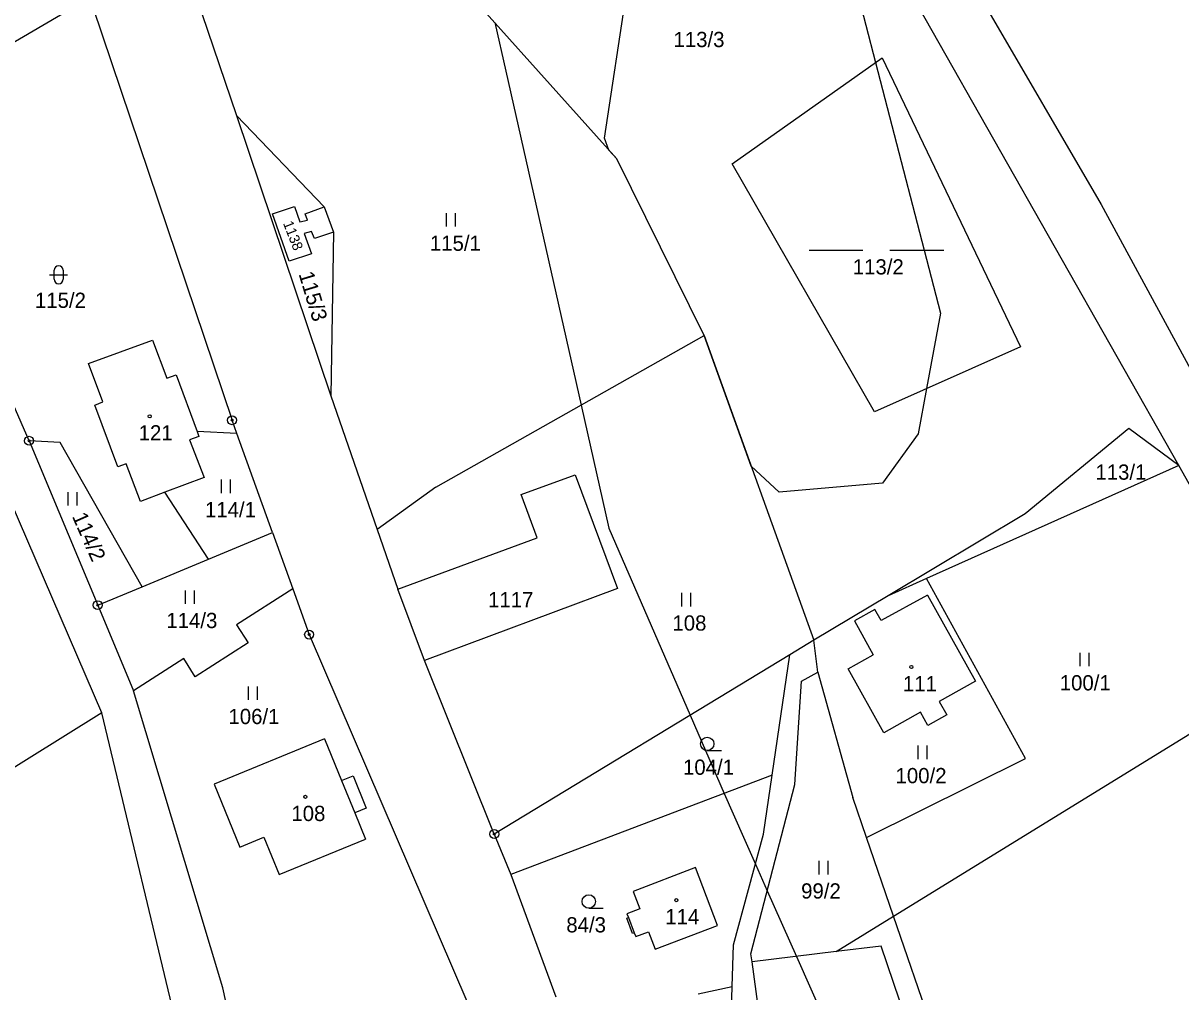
# Model space of a CAD drawing. Extents: x -547623 to -538651, y -1096714 to -1086522.
# Drawn here: x -540009.9 to -539880.7, y -1092335.2 to -1092227.2 of the extents above; entities that cross this region are included whole.
import ezdxf

# ---------------------------------------------------------------- set-up
doc = ezdxf.new("R2010")
doc.units = 0
for name, color, linetype in [('Vrstva 1', 7, 'Continuous'), ('Vrstva 25', 7, 'Continuous'), ('Vrstva 33', 7, 'Continuous'), ('Vrstva 52', 7, 'Continuous'), ('Vrstva 83', 7, 'Continuous'), ('Vrstva 86', 7, 'Continuous'), ('Vrstva 90', 7, 'Continuous'), ('Vrstva 92', 7, 'Continuous')]:
    doc.layers.add(name, color=color, linetype=linetype)

msp = doc.modelspace()

# ---------------------------------------------------------------- linework, layer by layer
at = {"layer": 'Vrstva 1'}
for points in [[(-539915.71, -1092202.56), (-539889.59, -1092247.38)], [(-539880.92, -1092276.53), (-539922.21, -1092203.72)], [(-539943.63, -1092242.29), (-539965.3, -1092218.08)], [(-540025.03, -1092237.54), (-540002.44, -1092224.3)], [(-540002.09, -1092225.37), (-539986.55, -1092271.46)], [(-539989.91, -1092226.08), (-539986.07, -1092237.46)], [(-539930.74, -1092242.84), (-539914.02, -1092231.04)], [(-539914.02, -1092231.04), (-539898.58, -1092263.29)], [(-540009.19, -1092273.76), (-540025.03, -1092237.54)], [(-539986.07, -1092237.46), (-539975.52, -1092268.73)], [(-539986.07, -1092237.46), (-539976.29, -1092247.67)], [(-540001.08, -1092304.11), (-540028.8, -1092239.93)], [(-539933.88, -1092262.01), (-539943.63, -1092242.29)], [(-539914.87, -1092270.52), (-539930.74, -1092242.84)], [(-539982.05, -1092248.45), (-539979.58, -1092247.62)], [(-539979.58, -1092247.62), (-539978.98, -1092249.32)], [(-539978.41, -1092248.44), (-539976.29, -1092247.67)], [(-539976.29, -1092247.67), (-539975.24, -1092250.48)], [(-539889.59, -1092247.38), (-539867.99, -1092287.21)], [(-539980.16, -1092253.73), (-539982.05, -1092248.45)], [(-539978.98, -1092249.32), (-539978.14, -1092249.15)], [(-539978.14, -1092249.15), (-539978.41, -1092248.44)], [(-539977.67, -1092250.4), (-539978.5, -1092250.63)], [(-539978.5, -1092250.63), (-539977.7, -1092252.89)], [(-539977.37, -1092251.2), (-539977.67, -1092250.4)], [(-539975.24, -1092250.48), (-539977.37, -1092251.2)], [(-539975.24, -1092250.48), (-539975.52, -1092268.73)], [(-539977.7, -1092252.89), (-539980.16, -1092253.73)], [(-540002.56, -1092265.13), (-539995.42, -1092262.53)], [(-539995.42, -1092262.53), (-539993.81, -1092266.77)], [(-539963.82, -1092278.95), (-539933.88, -1092262.01)], [(-539933.88, -1092262.01), (-539921.64, -1092296.01)], [(-539898.58, -1092263.29), (-539914.87, -1092270.52)], [(-540000.95, -1092269.42), (-540002.56, -1092265.13)], [(-539993.81, -1092266.77), (-539992.79, -1092266.4)], [(-539992.79, -1092266.4), (-539990.46, -1092272.73)], [(-539975.52, -1092268.73), (-539970.37, -1092283.64)], [(-540001.87, -1092269.77), (-540000.95, -1092269.42)], [(-539999.29, -1092276.67), (-540001.87, -1092269.77)], [(-539986.02, -1092272.93), (-539986.55, -1092271.46)], [(-539990.46, -1092272.73), (-539990.26, -1092273.28)], [(-539986.02, -1092272.93), (-539990.46, -1092272.73)], [(-539886.51, -1092272.38), (-539898.05, -1092281.91)], [(-539880.92, -1092276.53), (-539886.51, -1092272.38)], [(-540009.19, -1092273.76), (-540001.54, -1092292.1)], [(-540005.72, -1092273.96), (-540009.19, -1092273.76)], [(-539996.58, -1092290.04), (-540005.72, -1092273.96)], [(-539990.26, -1092273.28), (-539991.28, -1092273.67)], [(-539991.28, -1092273.67), (-539989.66, -1092277.86)], [(-539982.04, -1092283.99), (-539986.02, -1092272.93)], [(-539998.38, -1092276.33), (-539999.29, -1092276.67)], [(-539996.77, -1092280.53), (-539998.38, -1092276.33)], [(-539880.92, -1092276.53), (-539909.07, -1092289.14)], [(-539868.1, -1092299.32), (-539880.92, -1092276.53)], [(-539989.66, -1092277.86), (-539994.05, -1092279.51)], [(-539954.28, -1092279.77), (-539948.27, -1092277.55)], [(-539948.27, -1092277.55), (-539943.54, -1092290.24)], [(-539963.82, -1092278.95), (-539970.37, -1092283.64)], [(-539994.05, -1092279.51), (-539996.77, -1092280.53)], [(-539989.16, -1092286.95), (-539994.05, -1092279.51)], [(-539952.5, -1092284.59), (-539954.28, -1092279.77)], [(-539898.05, -1092281.91), (-539913.37, -1092291.06)], [(-539989.16, -1092286.95), (-539982.04, -1092283.99)], [(-539982.04, -1092283.99), (-539979.78, -1092290.27)], [(-539970.37, -1092283.64), (-539968.06, -1092290.32)], [(-539968.06, -1092290.32), (-539952.5, -1092284.59)], [(-539996.58, -1092290.04), (-539989.16, -1092286.95)], [(-539909.07, -1092289.14), (-539913.37, -1092291.06)], [(-539898.04, -1092309.2), (-539909.07, -1092289.14)], [(-540001.54, -1092292.1), (-539996.58, -1092290.04)], [(-539979.78, -1092290.27), (-539986.05, -1092294.29)], [(-539979.78, -1092290.27), (-539977.95, -1092295.38)], [(-539965.09, -1092298.28), (-539968.06, -1092290.32)], [(-539943.54, -1092290.24), (-539965.09, -1092298.28)], [(-540001.54, -1092292.1), (-539997.56, -1092301.66)], [(-539913.37, -1092291.06), (-539921.64, -1092296.01)], [(-539908.98, -1092290.98), (-539914.15, -1092293.82)], [(-539908.98, -1092290.98), (-539903.6, -1092300.59)], [(-539914.83, -1092292.59), (-539917.12, -1092293.85)], [(-539914.15, -1092293.82), (-539914.83, -1092292.59)], [(-539986.05, -1092294.29), (-539984.76, -1092296.3)], [(-539917.12, -1092293.85), (-539915.03, -1092297.65)], [(-539977.95, -1092295.38), (-539960.25, -1092336.55)], [(-539921.64, -1092296.01), (-539924.31, -1092297.63)], [(-539921.19, -1092299.59), (-539921.64, -1092296.01)], [(-539984.76, -1092296.3), (-539990.65, -1092300.08)], [(-539991.94, -1092298.06), (-539997.56, -1092301.66)], [(-539990.65, -1092300.08), (-539991.94, -1092298.06)], [(-539957.3, -1092317.64), (-539965.09, -1092298.28)], [(-539924.31, -1092297.63), (-539957.3, -1092317.64)], [(-539926.28, -1092311.07), (-539924.31, -1092297.63)], [(-539917.83, -1092299.22), (-539915.03, -1092297.65)], [(-539923.01, -1092300.57), (-539921.19, -1092299.59)], [(-539921.19, -1092299.59), (-539917.31, -1092313.56)], [(-539913.85, -1092306.33), (-539917.83, -1092299.22)], [(-539912.76, -1092326.81), (-539868.1, -1092299.32)], [(-539923.75, -1092312.11), (-539923.01, -1092300.57)], [(-539903.6, -1092300.59), (-539907.65, -1092302.86)], [(-539987.57, -1092334.82), (-539997.56, -1092301.66)], [(-539907.65, -1092302.86), (-539906.81, -1092304.35)], [(-540001.08, -1092304.11), (-540050.95, -1092335.21)], [(-539992.19, -1092341.22), (-540001.08, -1092304.11)], [(-539909.76, -1092304.04), (-539913.85, -1092306.33)], [(-539908.92, -1092305.53), (-539909.76, -1092304.04)], [(-539906.81, -1092304.35), (-539908.92, -1092305.53)], [(-539976.23, -1092307.03), (-539988.55, -1092312.06)], [(-539976.23, -1092307.03), (-539974.34, -1092311.66)], [(-539915.77, -1092318.04), (-539898.04, -1092309.2)], [(-539974.34, -1092311.66), (-539973.05, -1092311.13)], [(-539973.05, -1092311.13), (-539971.57, -1092314.74)], [(-539926.28, -1092311.07), (-539955.44, -1092322.17)], [(-539927.25, -1092317.64), (-539926.28, -1092311.07)], [(-539988.55, -1092312.06), (-539985.68, -1092319.09)], [(-539928.66, -1092331), (-539923.75, -1092312.11)], [(-539915.77, -1092318.04), (-539917.31, -1092313.56)], [(-539971.57, -1092314.74), (-539972.87, -1092315.27)], [(-539972.87, -1092315.27), (-539971.66, -1092318.23)], [(-539985.68, -1092319.09), (-539982.99, -1092318)], [(-539982.99, -1092318), (-539981.29, -1092322.16)], [(-539957.3, -1092317.64), (-539955.44, -1092322.17)], [(-539930.61, -1092330.02), (-539927.25, -1092317.64)], [(-539912.76, -1092326.81), (-539915.77, -1092318.04)], [(-539981.29, -1092322.16), (-539971.66, -1092318.23)], [(-539934.84, -1092321.37), (-539941.81, -1092324.04)], [(-539932.38, -1092327.84), (-539934.84, -1092321.37)], [(-539955.44, -1092322.17), (-539950.44, -1092335.79)], [(-539941.81, -1092324.04), (-539941.07, -1092326)], [(-539942.52, -1092327.02), (-539942.33, -1092326.95)], [(-539941.87, -1092328.74), (-539942.52, -1092327.02)], [(-539941.07, -1092326), (-539942.49, -1092326.54)], [(-539942.49, -1092326.54), (-539942.33, -1092326.95)], [(-539919.17, -1092330.75), (-539912.76, -1092326.81)], [(-539908.42, -1092339.44), (-539912.76, -1092326.81)], [(-539939.36, -1092330.49), (-539932.38, -1092327.84)], [(-539941.68, -1092328.67), (-539941.87, -1092328.74)], [(-539941.68, -1092328.67), (-539941.52, -1092329.08)], [(-539941.52, -1092329.08), (-539940.1, -1092328.54)], [(-539940.1, -1092328.54), (-539939.36, -1092330.49)], [(-539930.74, -1092334.66), (-539930.61, -1092330.02)], [(-539919.17, -1092330.75), (-539928.54, -1092331.89)], [(-539914.15, -1092330.14), (-539919.17, -1092330.75)], [(-539911.37, -1092338.25), (-539914.15, -1092330.14)], [(-539928.54, -1092331.89), (-539928.66, -1092331)], [(-539925.98, -1092350.68), (-539928.54, -1092331.89)], [(-539986.06, -1092341.75), (-539987.57, -1092334.82)], [(-539934.56, -1092335.46), (-539930.74, -1092334.66)], [(-539931.01, -1092343.81), (-539930.74, -1092334.66)]]:
    msp.add_lwpolyline(points, dxfattribs=at)
at = {"layer": 'Vrstva 25'}
for p, q in [((-539962.62, -1092249.86), (-539962.62, -1092248.36)), ((-539961.62, -1092249.86), (-539961.62, -1092248.36)), ((-539922.16, -1092252.5), (-539916.16, -1092252.5)), ((-539913.16, -1092252.5), (-539907.16, -1092252.5)), ((-540006.4, -1092255.73), (-540006.4, -1092254.73)), ((-540005.4, -1092254.73), (-540005.4, -1092255.73)), ((-540006.9, -1092255.23), (-540004.9, -1092255.23)), ((-539987.71, -1092279.59), (-539987.71, -1092278.09)), ((-539986.71, -1092279.59), (-539986.71, -1092278.09)), ((-540004.82, -1092280.99), (-540004.82, -1092279.49)), ((-540003.82, -1092280.99), (-540003.82, -1092279.49)), ((-539991.74, -1092291.96), (-539991.74, -1092290.46)), ((-539990.74, -1092291.96), (-539990.74, -1092290.46)), ((-539936.36, -1092292.24), (-539936.36, -1092290.74)), ((-539935.36, -1092292.24), (-539935.36, -1092290.74)), ((-539891.94, -1092298.91), (-539891.94, -1092297.41)), ((-539890.94, -1092298.91), (-539890.94, -1092297.41)), ((-539984.71, -1092302.67), (-539984.71, -1092301.17)), ((-539983.71, -1092302.67), (-539983.71, -1092301.17)), ((-539933.54, -1092308.33), (-539931.94, -1092308.33)), ((-539909.99, -1092309.27), (-539909.99, -1092307.77)), ((-539908.99, -1092309.27), (-539908.99, -1092307.77)), ((-539921.04, -1092322.14), (-539921.04, -1092320.64)), ((-539920.04, -1092322.14), (-539920.04, -1092320.64)), ((-539946.75, -1092325.92), (-539945.15, -1092325.92))]:
    msp.add_line(p, q, dxfattribs=at)
for centre, radius in [((-539995.74, -1092271.02), 0.175), ((-539910.76, -1092299.01), 0.175), ((-539933.54, -1092307.58), 0.75), ((-539978.37, -1092313.49), 0.175), ((-539946.75, -1092325.17), 0.75), ((-539936.99, -1092325.02), 0.175)]:
    msp.add_circle(centre, radius, dxfattribs=at)
for centre, start, end in [((-540005.9, -1092254.73), 0, 180), ((-540005.9, -1092255.73), 180, 0)]:
    msp.add_arc(centre, 0.5, start, end, dxfattribs=at)
at = {"layer": 'Vrstva 33'}
for points in [[(-539974.34, -1092311.66), (-539972.87, -1092315.27)], [(-539942.33, -1092326.95), (-539941.68, -1092328.67)]]:
    msp.add_lwpolyline(points, dxfattribs=at)
at = {"layer": 'Vrstva 52'}
for points in [[(-539928.63, -1092276.59), (-539933.88, -1092262.01), (-539943.63, -1092242.29), (-539944.5, -1092241.32), (-539945, -1092240), (-539942.5, -1092223.5), (-539935, -1092210.5), (-539928.5, -1092209.5), (-539918, -1092219), (-539914.75, -1092231.55), (-539907.5, -1092259.5), (-539909.06, -1092267.94), (-539910, -1092273), (-539914, -1092278.5)], [(-539957.24, -1092227.09), (-539956, -1092232.5), (-539947.6, -1092269.77), (-539944.5, -1092283.5), (-539935.43, -1092304.37), (-539931.63, -1092313.11), (-539929.5, -1092318), (-539928.16, -1092321.01), (-539926.84, -1092323.99), (-539923.59, -1092331.29), (-539915.87, -1092348.66), (-539911.5, -1092358.5), (-539911.5, -1092362)], [(-539914, -1092278.5), (-539925.5, -1092279.5), (-539928.63, -1092276.59)]]:
    msp.add_lwpolyline(points, dxfattribs=at)
at = {"layer": 'Vrstva 83'}
for centre, radius in [((-539986.55, -1092271.46), 0.5), ((-539986.55, -1092271.46), 0.1), ((-540009.19, -1092273.76), 0.5), ((-540009.19, -1092273.76), 0.1), ((-540001.54, -1092292.1), 0.5), ((-540001.54, -1092292.1), 0.1), ((-539977.95, -1092295.38), 0.5), ((-539977.95, -1092295.38), 0.1), ((-539957.3, -1092317.64), 0.5), ((-539957.3, -1092317.64), 0.1)]:
    msp.add_circle(centre, radius, dxfattribs=at)
at = {"layer": 'Vrstva 90'}
for points in [[(-540002.56, -1092265.13), (-539995.42, -1092262.53)], [(-539995.42, -1092262.53), (-539993.81, -1092266.77)], [(-540000.95, -1092269.42), (-540002.56, -1092265.13)], [(-539993.81, -1092266.77), (-539992.79, -1092266.4)], [(-539992.79, -1092266.4), (-539990.46, -1092272.73)], [(-540001.87, -1092269.77), (-540000.95, -1092269.42)], [(-539999.29, -1092276.67), (-540001.87, -1092269.77)], [(-539990.46, -1092272.73), (-539990.26, -1092273.28)], [(-539990.26, -1092273.28), (-539991.28, -1092273.67)], [(-539991.28, -1092273.67), (-539989.66, -1092277.86)], [(-539998.38, -1092276.33), (-539999.29, -1092276.67)], [(-539996.77, -1092280.53), (-539998.38, -1092276.33)], [(-539989.66, -1092277.86), (-539994.05, -1092279.51)], [(-539994.05, -1092279.51), (-539996.77, -1092280.53)], [(-539908.98, -1092290.98), (-539914.15, -1092293.82)], [(-539908.98, -1092290.98), (-539903.6, -1092300.59)], [(-539914.83, -1092292.59), (-539917.12, -1092293.85)], [(-539914.15, -1092293.82), (-539914.83, -1092292.59)], [(-539917.12, -1092293.85), (-539915.03, -1092297.65)], [(-539917.83, -1092299.22), (-539915.03, -1092297.65)], [(-539913.85, -1092306.33), (-539917.83, -1092299.22)], [(-539903.6, -1092300.59), (-539907.65, -1092302.86)], [(-539907.65, -1092302.86), (-539906.81, -1092304.35)], [(-539909.76, -1092304.04), (-539913.85, -1092306.33)], [(-539908.92, -1092305.53), (-539909.76, -1092304.04)], [(-539906.81, -1092304.35), (-539908.92, -1092305.53)], [(-539976.23, -1092307.03), (-539988.55, -1092312.06)], [(-539976.23, -1092307.03), (-539974.34, -1092311.66)], [(-539988.55, -1092312.06), (-539985.68, -1092319.09)], [(-539974.34, -1092311.66), (-539972.87, -1092315.27)], [(-539972.87, -1092315.27), (-539971.66, -1092318.23)], [(-539985.68, -1092319.09), (-539982.99, -1092318)], [(-539982.99, -1092318), (-539981.29, -1092322.16)], [(-539981.29, -1092322.16), (-539971.66, -1092318.23)], [(-539934.84, -1092321.37), (-539941.81, -1092324.04)], [(-539932.38, -1092327.84), (-539934.84, -1092321.37)], [(-539941.81, -1092324.04), (-539941.07, -1092326)], [(-539941.07, -1092326), (-539942.49, -1092326.54)], [(-539942.49, -1092326.54), (-539942.33, -1092326.95)], [(-539942.33, -1092326.95), (-539941.68, -1092328.67)], [(-539939.36, -1092330.49), (-539932.38, -1092327.84)], [(-539941.68, -1092328.67), (-539941.52, -1092329.08)], [(-539941.52, -1092329.08), (-539940.1, -1092328.54)], [(-539940.1, -1092328.54), (-539939.36, -1092330.49)]]:
    msp.add_lwpolyline(points, dxfattribs=at)

# ---------------------------------------------------------------- texts
at = {"layer": 'Vrstva 86'}
for s, p in [('113/3', (-539937.3, -1092229.83)), ('115/1', (-539964.48, -1092252.56)), ('113/2', (-539917.3, -1092255.2)), ('115/2', (-540008.54, -1092258.93)), ('113/1', (-539890.23, -1092278.1)), ('114/1', (-539989.57, -1092282.29)), ('1117', (-539957.99, -1092292.34)), ('114/3', (-539993.88, -1092294.66)), ('108', (-539937.42, -1092294.94)), ('100/1', (-539894.21, -1092301.61)), ('106/1', (-539986.95, -1092305.37)), ('104/1', (-539936.24, -1092311.03)), ('100/2', (-539912.53, -1092311.97)), ('99/2', (-539923.06, -1092324.84)), ('84/3', (-539949.26, -1092328.62))]:
    msp.add_text(s, height=1.7, dxfattribs=at).set_placement(p)
for s, height, rotation, p in [('1138', 1.14, 291.3706, (-539980.88, -1092249.48)), ('115/3', 1.7, 286.8032, (-539979.14, -1092255.14)), ('114/2', 1.7, 293.7927, (-540004.43, -1092282.19))]:
    msp.add_text(s, height=height, rotation=rotation, dxfattribs=at).set_placement(p)
at = {"layer": 'Vrstva 92'}
for s, p in [('121', (-539996.97, -1092273.72)), ('111', (-539911.71, -1092301.71)), ('108', (-539979.93, -1092316.19)), ('114', (-539938.22, -1092327.72))]:
    msp.add_text(s, height=1.7, dxfattribs=at).set_placement(p)

doc.saveas('drawing.dxf')
